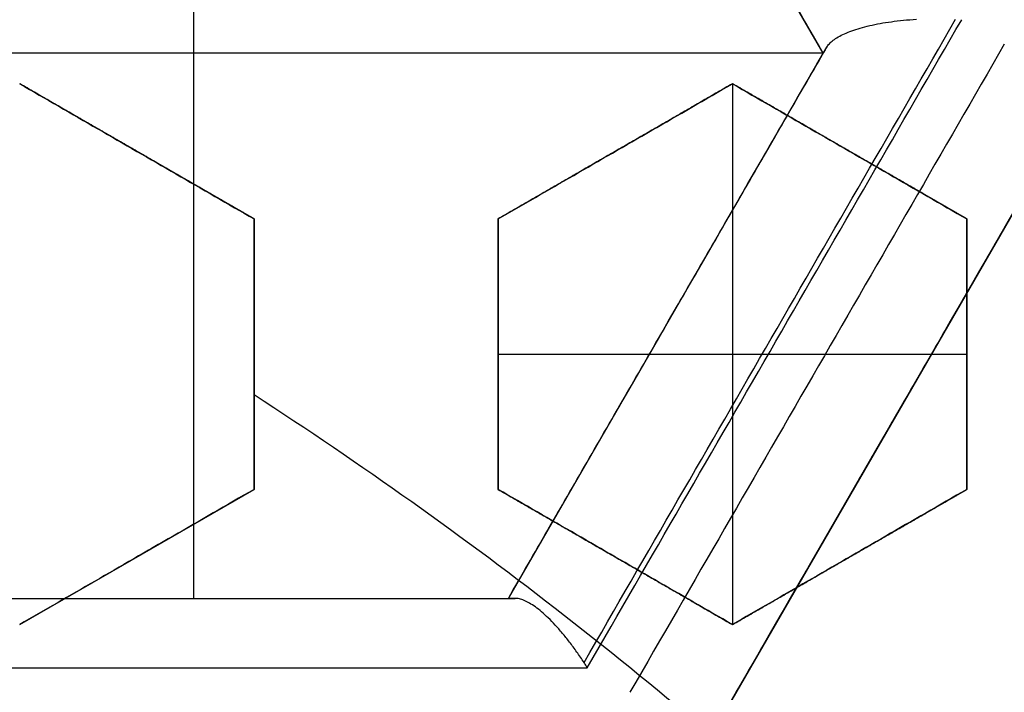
# Model space of a CAD drawing. Header units: centimetres. Extents: x -11.4 to 11.4, y -26.1 to 0.
# Tile 553 of 656: x -6.831 to -6.7302, y -23.4053 to -23.3364. Entities that reach past the tile are written whole.
import ezdxf

# ---------------------------------------------------------------- set-up
doc = ezdxf.new("R2010")
doc.units = ezdxf.units.CM
doc.layers.add('Default', color=7, linetype='Continuous', true_color=0x000000)

msp = doc.modelspace()

# ---------------------------------------------------------------- linework, layer by layer
at = {"layer": 'Default'}
for p, q in [((-6.813198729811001, -23.28398953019, -4.515), (-6.813198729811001, -23.39570680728, -4.515)), ((-6.748698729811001, -23.33984816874, -4.5906474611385), (-6.780948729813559, -23.28398953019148, -4.5906474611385)), ((-6.748698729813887, -23.339848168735, -4.515), (-6.877698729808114, -23.339848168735, -4.515)), ((-6.780948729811, -23.39570680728, -4.606581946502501), (-6.748698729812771, -23.33984816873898, -4.606581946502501)), ((-6.806999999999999, -23.35682446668, -3.2636294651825), (-6.830999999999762, -23.34296806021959, -3.2636294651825)), ((-6.758, -23.34296806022, -3.2661471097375), (-6.781999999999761, -23.35682446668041, -3.2661471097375)), ((-6.758, -23.34296806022, -3.2875), (-6.758, -23.39839368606, -3.2875)), ((-6.734000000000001, -23.35682446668, -3.270717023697), (-6.757999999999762, -23.34296806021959, -3.270717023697)), ((-6.818999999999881, -23.3498962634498, -3.287500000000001), (-6.818999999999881, -23.3498962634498, -3.239761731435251)), ((-6.769999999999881, -23.34989626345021, -3.2875), (-6.769999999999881, -23.34989626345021, -3.249351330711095)), ((-6.745999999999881, -23.3498962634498, -3.2875), (-6.745999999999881, -23.3498962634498, -3.254499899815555)), ((-6.727048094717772, -23.35234816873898, -4.6064270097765), (-6.759298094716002, -23.40820680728, -4.6064270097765)), ((-6.806999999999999, -23.3845372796, -3.2594226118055), (-6.806999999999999, -23.35682446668, -3.2594226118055)), ((-6.782, -23.35682446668, -3.2620287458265), (-6.782, -23.3845372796, -3.2620287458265)), ((-6.734000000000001, -23.3845372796, -3.26747704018), (-6.734000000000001, -23.35682446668, -3.26747704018)), ((-6.764642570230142, -23.36746371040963, -4.684550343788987), (-6.764642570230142, -23.36746371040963, -4.515000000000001)), ((-6.806999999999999, -23.37068087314, -3.287500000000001), (-6.806999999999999, -23.37068087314, -3.235568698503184)), ((-6.781999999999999, -23.37068087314, -3.2875), (-6.734000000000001, -23.37068087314, -3.2875)), ((-6.782, -23.37068087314, -3.2875), (-6.782, -23.37068087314, -3.240650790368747)), ((-6.734000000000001, -23.37068087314, -3.287500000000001), (-6.734000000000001, -23.37068087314, -3.251299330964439)), ((-6.742934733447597, -23.37986463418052, -4.68418680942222), (-6.742934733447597, -23.37986463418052, -4.515000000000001)), ((-6.831, -23.39839368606, -3.2534648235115), (-6.807000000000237, -23.38453727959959, -3.2534648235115)), ((-6.782, -23.3845372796, -3.2620287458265), (-6.758000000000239, -23.39839368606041, -3.2620287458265)), ((-6.757999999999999, -23.39839368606, -3.262729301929), (-6.734000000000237, -23.38453727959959, -3.262729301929)), ((-6.819000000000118, -23.3914654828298, -3.280052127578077), (-6.819000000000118, -23.3914654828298, -3.226843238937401)), ((-6.770000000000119, -23.39146548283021, -3.2875), (-6.770000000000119, -23.39146548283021, -3.23718273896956)), ((-6.746000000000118, -23.3914654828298, -3.2875), (-6.746000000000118, -23.3914654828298, -3.242697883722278)), ((-6.845448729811, -23.39570680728, -4.6152947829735), (-6.780948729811, -23.39570680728, -4.6152947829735)), ((-6.8128508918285, -23.39570680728, -4.709146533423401), (-6.8128508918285, -23.39570680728, -4.515))]:
    msp.add_line(p, q, dxfattribs=at)
at = {"layer": 'Default', "extrusion": (0, 0, -1)}
for centre, radius, start, end in [((7.050000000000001, -23.75, 3), 0.9, 90, 270), ((7.050000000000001, -23.75, 3.789997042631), 0.8999999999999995, 90, 270), ((7.050000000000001, -23.75, 4.600000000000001), 0.8550000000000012, 90, 270), ((7.050000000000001, -23.75, 4.27), 0.8250000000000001, 0, 180), ((7.050000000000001, -23.75, 4.48), 0.82, 0, 180), ((7.050000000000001, -23.75, 4.455), 0.7950000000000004, 0, 180), ((7.050000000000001, -23.75, 4.32), 0.7825000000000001, 0, 180), ((7.050000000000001, -23.75, 4.455), 0.7825000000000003, 0, 180), ((7.050000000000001, -23.75, 3.984878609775), 0.7584500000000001, 90, 180), ((7.050000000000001, -23.75, 4.345000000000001), 0.7575000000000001, 0, 180), ((7.050000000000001, -23.75, 3.2675), 0.6775000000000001, 0, 180), ((7.050000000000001, -23.75, 3.2775), 0.677500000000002, 0, 180), ((7.050000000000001, -23.75, 3.25), 0.6725, 0, 180), ((7.050000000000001, -23.75, 3.2875), 0.6725, 0, 180), ((7.050000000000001, -23.75, 3.25), 0.6367740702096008, 0, 180), ((7.050000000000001, -23.75, 3.269019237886), 0.6125, 0, 180), ((7.050000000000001, -23.75, 4.69), 0.6075000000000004, 0, 180), ((7.050000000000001, -23.75, 4.670980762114), 0.6075, 0, 180), ((7.050000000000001, -23.75, 3.255), 0.6075, 0, 180), ((7.050000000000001, -23.75, 3.2875), 0.6075, 0, 180), ((7.050000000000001, -23.75, 3.05), 0.5999999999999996, 90, 270), ((7.050000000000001, -23.75, 3.255), 0.55, 0, 180), ((7.050000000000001, -23.75, 3.263395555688), 0.5500000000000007, 0, 180)]:
    msp.add_arc(centre, radius, start, end, dxfattribs=at)
at = {"layer": 'Default'}
for centre, radius, start, end in [((-7.050000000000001, -23.75, -4.6), 0.8550000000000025, 270, 90), ((-7.050000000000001, -23.75, -4.27), 0.835, 270, 90), ((-7.050000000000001, -23.75, -4.58), 0.8349999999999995, 270, 90), ((-7.050000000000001, -23.75, -4.425000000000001), 0.8349999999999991, 270, 90), ((-7.050000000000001, -23.75, -4.295000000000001), 0.8250000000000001, 0, 180), ((-7.050000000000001, -23.75, -4.282500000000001), 0.8250000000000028, 0, 180), ((-7.050000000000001, -23.75, -4.32), 0.8, 0, 180), ((-7.050000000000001, -23.75, -3.1), 0.775, 270, 90), ((-7.050000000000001, -23.75, -3.5986250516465), 0.7749999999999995, 270, 90), ((-7.050000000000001, -23.75, -4.43), 0.7575000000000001, 0, 180), ((-7.050000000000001, -23.75, -4.3875), 0.7575000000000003, 0, 180), ((-7.050000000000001, -23.75, -3.2425), 0.75, 0, 180), ((-7.050000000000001, -23.75, -3.98), 0.75, 0, 180), ((-7.050000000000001, -23.75, -3.61125), 0.75, 0, 74.77009621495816), ((-7.050000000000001, -23.75, -3.2425), 0.7025000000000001, 0, 180), ((-7.050000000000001, -23.75, -3.2875), 0.6775000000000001, 0, 180), ((-7.050000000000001, -23.75, -3.26875), 0.6724999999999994, 0, 180), ((-7.050000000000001, -23.75, -4.66), 0.67, 0, 180), ((-7.050000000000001, -23.75, -4.69), 0.6400000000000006, 0, 180), ((-7.050000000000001, -23.75, -3.25), 0.636774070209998, 0, 180), ((-7.050000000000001, -23.75, -3.2875), 0.6231698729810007, 0, 180), ((-7.050000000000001, -23.75, -4.680490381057), 0.6075000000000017, 0, 180), ((-7.050000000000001, -23.75, -3.27125), 0.6075000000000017, 0, 180), ((-7.050000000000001, -23.75, -3), 0.6000000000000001, 270, 90), ((-7.050000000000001, -23.75, -3.1), 0.6000000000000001, 270, 90), ((-7.050000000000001, -23.75, -3.271791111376), 0.55, 0, 180), ((-7.05000000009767, -23.75000000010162, -3.2875), 0.4469695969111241, 47.05825656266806, 57.06678204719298)]:
    msp.add_arc(centre, radius, start, end, dxfattribs=at)
at = {"layer": 'Default', "extrusion": (0.8660254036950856, 0.5000000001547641, -1.008603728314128e-09)}
msp.add_arc((-17.04310333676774, -3.595000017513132, -17.51446862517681), 1.090648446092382, 280.8098476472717, 284.2816864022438, dxfattribs=at)
at = {"layer": 'Default', "extrusion": (0.8660254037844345, 0.5000000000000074, 0)}
msp.add_arc((-17.04310333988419, -3.595000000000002, -17.51446862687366), 1.090648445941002, 280.8098476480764, 282.1036258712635, dxfattribs=at)
at = {"layer": 'Default', "extrusion": (0.8660254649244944, -0.4999998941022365, -2.564731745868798e-07)}
msp.add_arc((-24.09310404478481, -3.594998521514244, 5.835377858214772), 1.198176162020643, 291.5202202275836, 295.4906773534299, dxfattribs=at)
at = {"layer": 'Default', "extrusion": (0.8660254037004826, -0.5000000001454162, 3.541250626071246e-10)}
msp.add_arc((-24.09310333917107, -3.595000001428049, 5.835932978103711), 1.198160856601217, 291.5057535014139, 295.5055036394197, dxfattribs=at)
at = {"layer": 'Default', "extrusion": (0.8660254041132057, -0.4999999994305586, -1.562932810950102e-09)}
msp.add_arc((-24.09310334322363, -3.59499999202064, 5.825379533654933), 1.188176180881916, 291.805303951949, 295.2360513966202, dxfattribs=at)
at = {"layer": 'Default', "extrusion": (0.8660254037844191, -0.5000000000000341, 0)}
msp.add_arc((-24.09310333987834, -3.595000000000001, 5.82537954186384), 1.188176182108, 291.8053039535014, 295.2360513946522, dxfattribs=at)
at = {"layer": 'Default', "extrusion": (-0.8660254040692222, 0.4999999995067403, 1.191224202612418e-09)}
msp.add_arc((24.09310334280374, -3.594999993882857, -5.840974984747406), 1.197870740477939, 244.4878757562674, 248.4887786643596, dxfattribs=at)
at = {"layer": 'Default', "extrusion": (-0.8660254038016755, 0.499999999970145, 5.977662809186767e-12)}
msp.add_arc((24.09310333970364, -3.595000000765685, -5.850379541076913), 1.187888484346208, 244.7452061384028, 248.1891442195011, dxfattribs=at)
at = {"layer": 'Default', "extrusion": (-0.8660254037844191, 0.5000000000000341, 0)}
msp.add_arc((24.0931033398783, -3.595000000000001, -5.850379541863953), 1.187888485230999, 244.7504610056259, 248.189144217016, dxfattribs=at)
at = {"layer": 'Default', "extrusion": (0, -1, 0)}
for centre, radius, start, end in [((-7.049999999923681, -3.595000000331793, 23.39570680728), 1.139105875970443, 280.3448182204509, 283.6980959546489), ((-7.050000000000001, -3.595000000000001, 23.39570680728), 1.139105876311, 280.3448182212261, 283.6980959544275), ((-7.050000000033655, -3.594999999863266, 23.40281358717), 1.148678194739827, 280.0497562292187, 283.9611304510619)]:
    msp.add_arc(centre, radius, start, end, dxfattribs=at)
at = {"layer": 'Default'}
for points, degree in [([(-7.050000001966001, -22.85000591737, -4.579994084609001), (-7.038829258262, -22.85000591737, -4.579994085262), (-7.016470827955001, -22.85041309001, -4.57996809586), (-6.982913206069, -22.85229470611, -4.579978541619), (-6.949430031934, -22.85542554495, -4.579975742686), (-6.916038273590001, -22.85981313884, -4.579976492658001), (-6.882816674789, -22.86545048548, -4.579976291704), (-6.849855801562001, -22.87232107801, -4.579976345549), (-6.817154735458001, -22.88042458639, -4.579976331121), (-6.784792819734, -22.88974261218, -4.579976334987), (-6.752822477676, -22.90025696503, -4.579976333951), (-6.721248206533, -22.91196643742, -4.579976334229), (-6.690138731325, -22.92484687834, -4.579976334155), (-6.659531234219, -22.93888214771, -4.579976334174), (-6.629466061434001, -22.95405467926, -4.579976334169), (-6.60000794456, -22.97033040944, -4.579976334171), (-6.571170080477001, -22.98770094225, -4.57997633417), (-6.542992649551, -23.00614419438, -4.57997633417), (-6.515530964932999, -23.02562391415, -4.57997633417), (-6.488811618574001, -23.04612101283, -4.57997633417), (-6.462881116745, -23.06760056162, -4.57997633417), (-6.437786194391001, -23.09002131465, -4.57997633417), (-6.413531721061, -23.11337910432, -4.57997633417), (-6.390166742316, -23.13762926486, -4.57997633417), (-6.367728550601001, -23.1627320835, -4.57997633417), (-6.346240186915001, -23.18866229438, -4.57997633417), (-6.325745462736, -23.21536660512, -4.57997633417), (-6.306266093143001, -23.24281397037, -4.57997633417), (-6.287815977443, -23.27098694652, -4.57997633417), (-6.270435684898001, -23.29982524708, -4.57997633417), (-6.254144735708, -23.32929531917, -4.57997633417), (-6.238966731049, -23.35935601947, -4.57997633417), (-6.22493234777, -23.3899431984, -4.57997633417), (-6.212045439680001, -23.4210469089, -4.57997633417), (-6.200328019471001, -23.4526190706, -4.57997633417), (-6.189801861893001, -23.48460021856, -4.57997633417), (-6.180477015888, -23.5169596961, -4.57997633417), (-6.172370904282, -23.54963853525, -4.57997633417), (-6.165495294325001, -23.58258113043, -4.57997633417), (-6.159852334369, -23.61577939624, -4.57997633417), (-6.155455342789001, -23.64916502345, -4.57997633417), (-6.152310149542, -23.68268801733, -4.57997633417), (-6.150420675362, -23.71631200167, -4.57997633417), (-6.149790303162, -23.74996560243, -4.57997633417), (-6.150418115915, -23.78361971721, -4.57997633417), (-6.152305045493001, -23.81724384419, -4.57997633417), (-6.155447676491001, -23.85076694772, -4.57997633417), (-6.159842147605, -23.884153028, -4.57997633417), (-6.165482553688, -23.91735152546, -4.57997633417), (-6.172355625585, -23.95029454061, -4.57997633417), (-6.180459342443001, -23.98297436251, -4.57997633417), (-6.189781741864, -24.01533455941, -4.57997633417), (-6.200305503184, -24.0473165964, -4.57997633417), (-6.212020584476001, -24.07888976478, -4.57997633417), (-6.224905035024, -24.10999420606, -4.57997633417), (-6.238937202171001, -24.14058267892, -4.57997633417), (-6.254113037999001, -24.170644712, -4.57997633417), (-6.270401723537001, -24.20011593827, -4.57997633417), (-6.287779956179, -24.2289557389, -4.57997633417), (-6.306227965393, -24.25713010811, -4.57997633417), (-6.325705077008, -24.28457868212, -4.57997633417), (-6.346198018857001, -24.3112848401, -4.57997633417), (-6.367684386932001, -24.33721659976, -4.57997633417), (-6.390120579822, -24.3623209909, -4.57997633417), (-6.413483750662, -24.38657293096, -4.57997633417), (-6.437736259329, -24.40993235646, -4.57997633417), (-6.462829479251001, -24.4323550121, -4.57997633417), (-6.488758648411, -24.45383675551, -4.57997633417), (-6.515476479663, -24.47433588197, -4.57997633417), (-6.542936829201, -24.49381775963, -4.57997633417), (-6.571112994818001, -24.51226319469, -4.57997633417), (-6.599949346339, -24.52963576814, -4.579976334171), (-6.629406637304, -24.54591392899, -4.579976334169), (-6.659470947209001, -24.56108882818, -4.579976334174), (-6.690077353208, -24.57512635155, -4.579976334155), (-6.721186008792, -24.58800916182, -4.579976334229), (-6.752759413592, -24.59972097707, -4.579976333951), (-6.784729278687, -24.61023780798, -4.579976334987), (-6.817091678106, -24.61955853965, -4.579976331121), (-6.849792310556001, -24.62766442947, -4.579976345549), (-6.88275073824, -24.63453701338, -4.579976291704), (-6.915969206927, -24.64017644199, -4.579976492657), (-6.949361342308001, -24.64456678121, -4.579975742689), (-6.982852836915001, -24.64770094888, -4.579978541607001), (-7.016430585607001, -24.64958576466, -4.579968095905), (-7.038814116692, -24.64999408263, -4.579994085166), (-7.049999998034, -24.64999408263, -4.579994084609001)], 3), ([(-7.050000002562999, -22.87000771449, -4.599992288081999), (-7.038929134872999, -22.87000771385, -4.599992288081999), (-7.016824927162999, -22.87044777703, -4.600003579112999), (-6.983759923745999, -22.87231003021, -4.599999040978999), (-6.950849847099, -22.8754191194, -4.600000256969), (-6.918072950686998, -22.87975909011, -4.599999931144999), (-6.885477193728, -22.88532902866, -4.600000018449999), (-6.853104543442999, -22.89212084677, -4.599999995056), (-6.820976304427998, -22.90013377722, -4.600000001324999), (-6.789232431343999, -22.90933233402, -4.599999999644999), (-6.757976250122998, -22.91967364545, -4.600000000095), (-6.727177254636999, -22.93115663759, -4.599999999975), (-6.696849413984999, -22.94377187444, -4.600000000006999), (-6.666982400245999, -22.95752443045, -4.599999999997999), (-6.637633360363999, -22.97239239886, -4.6), (-6.608880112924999, -22.98833558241, -4.6), (-6.580743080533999, -23.00534064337, -4.6), (-6.553257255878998, -23.02338719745, -4.6), (-6.526470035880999, -23.04244368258, -4.6), (-6.500404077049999, -23.06249428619, -4.6), (-6.475109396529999, -23.08350162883, -4.6), (-6.450633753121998, -23.10542314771, -4.6), (-6.426981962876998, -23.12825403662, -4.6), (-6.404200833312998, -23.15195089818, -4.6), (-6.382323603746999, -23.17647785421, -4.6), (-6.361371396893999, -23.20181201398, -4.6), (-6.341387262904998, -23.22790124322, -4.6), (-6.322391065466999, -23.25471754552, -4.6), (-6.304398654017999, -23.28224122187, -4.6), (-6.287450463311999, -23.31041192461, -4.6), (-6.271564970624, -23.33919764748, -4.6), (-6.256764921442, -23.36855872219, -4.6), (-6.243080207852, -23.39843256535, -4.6), (-6.2305142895, -23.42881031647, -4.6), (-6.219089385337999, -23.45964319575, -4.6), (-6.208826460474, -23.4908734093, -4.6), (-6.199734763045, -23.52247268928, -4.6), (-6.191831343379, -23.55438357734, -4.6), (-6.185127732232, -23.58655183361, -4.6), (-6.179626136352, -23.61896932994, -4.6), (-6.175339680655, -23.65156823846, -4.6), (-6.172273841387, -23.68430056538, -4.6), (-6.170432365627, -23.71713212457, -4.6), (-6.169818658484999, -23.74999277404, -4.6), (-6.170431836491, -23.78285372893, -4.6), (-6.172272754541, -23.81568473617, -4.6), (-6.17533790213, -23.84841578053, -4.6), (-6.179623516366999, -23.88101313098, -4.6), (-6.185124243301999, -23.91342969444, -4.6), (-6.191827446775, -23.94559951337, -4.6), (-6.199731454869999, -23.97751522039, -4.6), (-6.208824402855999, -24.00912015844, -4.6), (-6.219088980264, -24.04035585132, -4.6), (-6.230515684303, -24.07119339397, -4.6), (-6.243083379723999, -24.10157483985, -4.6), (-6.256770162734, -24.13145229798, -4.6), (-6.271572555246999, -24.16081683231, -4.6), (-6.287460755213, -24.18960605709, -4.6), (-6.304412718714, -24.21778133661, -4.6), (-6.322408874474, -24.24530870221, -4.6), (-6.341407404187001, -24.27212610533, -4.6), (-6.361391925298, -24.29821371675, -4.6), (-6.382342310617, -24.32354381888, -4.6), (-6.404216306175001, -24.34806569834, -4.6), (-6.426994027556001, -24.37175796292, -4.6), (-6.450643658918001, -24.39458604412, -4.6), (-6.475121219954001, -24.41650866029, -4.6), (-6.500422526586, -24.43752061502, -4.6), (-6.526496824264, -24.45757628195, -4.6), (-6.553291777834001, -24.47663651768, -4.6), (-6.580784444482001, -24.49468551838, -4.6), (-6.608928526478, -24.51169257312, -4.6), (-6.637691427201, -24.52763854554, -4.6), (-6.667051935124, -24.54250933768, -4.599999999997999), (-6.696931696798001, -24.55626435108, -4.600000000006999), (-6.727274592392, -24.56888192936, -4.599999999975), (-6.758087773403, -24.58036572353, -4.600000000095), (-6.789353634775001, -24.59070531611, -4.599999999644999), (-6.821099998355, -24.59989952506, -4.600000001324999), (-6.853227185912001, -24.60790727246, -4.599999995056), (-6.885602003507, -24.61469476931, -4.600000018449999), (-6.918204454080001, -24.62026089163, -4.599999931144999), (-6.950981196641, -24.6245956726, -4.600000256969), (-6.983876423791, -24.62769844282, -4.599999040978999), (-7.01690332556, -24.62955448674, -4.600003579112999), (-7.038958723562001, -24.62999228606, -4.599992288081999), (-7.049999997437, -24.62999228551, -4.599992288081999)], 3), ([(-7.050000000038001, -22.97338343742, -4.211616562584), (-7.040034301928, -22.97326068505, -4.211739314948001), (-7.0200716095, -22.97339655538, -4.211987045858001), (-6.990068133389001, -22.97475443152, -4.212364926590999), (-6.960077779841, -22.97727194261, -4.212748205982), (-6.930172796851, -22.98094910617, -4.213135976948), (-6.900463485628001, -22.98577184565, -4.213526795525), (-6.870960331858, -22.99173644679, -4.213920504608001), (-6.841728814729, -22.9988285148, -4.21431621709), (-6.812767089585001, -23.00704882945, -4.214713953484), (-6.784149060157, -23.01637813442, -4.215112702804), (-6.755903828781, -23.0268065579, -4.215512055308), (-6.728083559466, -23.03831624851, -4.215911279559), (-6.700785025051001, -23.0508628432, -4.216308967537), (-6.673979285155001, -23.06445271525, -4.216705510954), (-6.647535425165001, -23.07916987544, -4.21710293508), (-6.621903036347, -23.09477466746, -4.217494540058), (-6.598251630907, -23.11044028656, -4.217861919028), (-6.577686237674, -23.12510785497, -4.218186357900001), (-6.559354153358, -23.13903749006, -4.21847964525), (-6.54189295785, -23.15310658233, -4.218762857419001), (-6.524518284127, -23.16795465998, -4.219048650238), (-6.507527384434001, -23.18336335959, -4.2193327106), (-6.491033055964, -23.19923462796, -4.219611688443), (-6.475328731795, -23.21524076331, -4.219887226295), (-6.459818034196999, -23.23196178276, -4.220170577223), (-6.443392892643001, -23.25075472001, -4.220483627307), (-6.425759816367, -23.27235681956, -4.220836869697), (-6.407902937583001, -23.29596432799, -4.221215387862), (-6.390537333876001, -23.320853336, -4.221606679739), (-6.374163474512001, -23.34636627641, -4.22200017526), (-6.358774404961, -23.37250001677, -4.222395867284), (-6.344394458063, -23.39922104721, -4.222793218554), (-6.331054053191, -23.42647417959, -4.223191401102), (-6.318782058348, -23.45419617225, -4.223589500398), (-6.307584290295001, -23.4823692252, -4.223987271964), (-6.297472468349, -23.51096694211, -4.224384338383), (-6.288462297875, -23.53995216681, -4.224780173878), (-6.280576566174, -23.56925476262, -4.22517382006), (-6.273829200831, -23.59881391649, -4.225564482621), (-6.268224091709, -23.62860184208, -4.225951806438), (-6.263764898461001, -23.65860388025, -4.226335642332), (-6.260461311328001, -23.68877269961, -4.226715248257), (-6.258320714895, -23.71905055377, -4.227090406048), (-6.257345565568, -23.74942073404, -4.227459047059), (-6.257541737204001, -23.78002186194, -4.227829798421), (-6.258911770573, -23.81056761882, -4.228207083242), (-6.261454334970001, -23.84105143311, -4.228588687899), (-6.265161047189, -23.87138087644, -4.228974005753), (-6.270024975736, -23.90153190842, -4.229362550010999), (-6.276045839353, -23.9314946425, -4.229754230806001), (-6.283206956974, -23.96118644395, -4.230147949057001), (-6.291506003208, -23.99059835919, -4.230543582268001), (-6.300922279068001, -24.01965553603, -4.230940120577), (-6.311447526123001, -24.04833621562, -4.23133725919), (-6.323068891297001, -24.07660058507, -4.231734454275), (-6.335758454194, -24.10438344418, -4.232130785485), (-6.349513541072, -24.13167755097, -4.232526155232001), (-6.364293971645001, -24.15840378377, -4.232919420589), (-6.380099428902, -24.18456209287, -4.233310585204), (-6.396889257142, -24.21008352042, -4.23369863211), (-6.414649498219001, -24.23494853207, -4.2340832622), (-6.433349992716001, -24.25911283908, -4.234463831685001), (-6.452961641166, -24.28254236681, -4.234839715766), (-6.473558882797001, -24.30531097, -4.235212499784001), (-6.49503825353, -24.32728630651, -4.23557888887), (-6.517395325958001, -24.34847618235, -4.235952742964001), (-6.540529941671, -24.36877856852, -4.236330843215), (-6.564422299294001, -24.3881804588, -4.236713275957), (-6.589045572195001, -24.40665840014, -4.237099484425), (-6.614348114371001, -24.42417454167, -4.237488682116), (-6.640315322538, -24.44071804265, -4.237880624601), (-6.666876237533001, -24.45624449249, -4.238274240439), (-6.694029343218, -24.47075331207, -4.238669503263), (-6.721707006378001, -24.48420741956, -4.239065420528), (-6.749886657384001, -24.49659654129, -4.239461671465), (-6.778516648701, -24.50789701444, -4.239857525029), (-6.807545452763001, -24.51809033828, -4.240252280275), (-6.836977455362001, -24.52717647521, -4.240645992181), (-6.866748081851, -24.53513189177, -4.241037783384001), (-6.896791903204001, -24.54193893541, -4.241426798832), (-6.927035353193, -24.54758431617, -4.241812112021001), (-6.957482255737, -24.55207143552, -4.242193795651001), (-6.988153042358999, -24.55539777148, -4.242572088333), (-7.019001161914, -24.55754929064, -4.242946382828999), (-7.039657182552, -24.55819289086, -4.243192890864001), (-7.050000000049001, -24.5583152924, -4.243315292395)], 3), ([(-7.050000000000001, -24.525, -4.097250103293), (-7.040059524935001, -24.525, -4.097056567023), (-7.020176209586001, -24.52461734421, -4.096666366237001), (-6.990398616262, -24.52289677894, -4.096072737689), (-6.960681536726, -24.52002887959, -4.095471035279), (-6.93109326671, -24.51601765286, -4.094862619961), (-6.901708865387, -24.51087533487, -4.094249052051), (-6.872544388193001, -24.5046065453, -4.09363068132), (-6.843642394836, -24.49722044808, -4.093008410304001), (-6.815018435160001, -24.48871913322, -4.0923825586), (-6.786746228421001, -24.47912222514, -4.091754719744), (-6.758891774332, -24.4684549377, -4.091126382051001), (-6.731464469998, -24.45672251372, -4.090497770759), (-6.704505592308, -24.44394203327, -4.089869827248), (-6.67803608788, -24.43012136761, -4.089243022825), (-6.652126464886, -24.41529568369, -4.088619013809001), (-6.626828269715, -24.3994976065, -4.087999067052), (-6.602153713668, -24.38273637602, -4.0873834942), (-6.578133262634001, -24.3650315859, -4.086773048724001), (-6.554796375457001, -24.34640201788, -4.086168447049), (-6.532209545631, -24.32690110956, -4.085571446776), (-6.510389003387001, -24.3065441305, -4.084982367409), (-6.489390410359, -24.28538619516, -4.084403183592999), (-6.469190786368, -24.26340330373, -4.083811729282), (-6.449850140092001, -24.24065475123, -4.083213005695), (-6.431412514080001, -24.21719494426, -4.082607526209), (-6.413897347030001, -24.19305176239, -4.081996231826), (-6.397322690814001, -24.16825132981, -4.081379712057), (-6.381698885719, -24.14280524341, -4.08075829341), (-6.367066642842, -24.11677498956, -4.08013349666), (-6.353463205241, -24.0902319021, -4.079507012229), (-6.340892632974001, -24.06319079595, -4.078879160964), (-6.329354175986, -24.03564384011, -4.078249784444), (-6.318873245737, -24.00763676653, -4.077619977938), (-6.309493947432, -23.97928509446, -4.076992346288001), (-6.30125860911, -23.95075631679, -4.07637049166), (-6.294105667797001, -23.92190387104, -4.075751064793), (-6.287919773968, -23.89202918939, -4.075119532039), (-6.282925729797, -23.8619255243, -4.074493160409), (-6.27922777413, -23.83252088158, -4.073890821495), (-6.276803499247, -23.80502748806, -4.073336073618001), (-6.275387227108, -23.77883524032, -4.072814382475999), (-6.274846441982, -23.7520817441, -4.072290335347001), (-6.27524316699, -23.72509774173, -4.071763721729), (-6.276580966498, -23.69814539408, -4.071227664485), (-6.278824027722, -23.67162969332, -4.070693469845), (-6.281923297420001, -23.64546667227, -4.070159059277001), (-6.286213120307, -23.61756303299, -4.069581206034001), (-6.291882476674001, -23.58816071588, -4.068963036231), (-6.298864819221, -23.55833921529, -4.068326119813), (-6.306953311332, -23.52908125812, -4.067691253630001), (-6.315942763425, -23.50084682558, -4.067069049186), (-6.32605741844, -23.47281764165, -4.066441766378), (-6.33729162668, -23.44508928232, -4.065811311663), (-6.349584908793, -23.41782536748, -4.065181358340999), (-6.362822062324, -23.39124745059, -4.064557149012), (-6.37709700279, -23.36512302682, -4.063933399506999), (-6.392790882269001, -23.33888569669, -4.063296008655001), (-6.409455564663, -23.31338657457, -4.062665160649), (-6.426553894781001, -23.2893367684, -4.062059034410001), (-6.443232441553, -23.26761872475, -4.061501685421), (-6.459897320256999, -23.24737082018, -4.060973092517), (-6.477614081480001, -23.22727445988, -4.060438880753), (-6.496156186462, -23.20766698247, -4.059907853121), (-6.51534924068, -23.18873946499, -4.059383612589), (-6.534885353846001, -23.17076718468, -4.058857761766), (-6.55491030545, -23.15354506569, -4.058329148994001), (-6.577115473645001, -23.13575777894, -4.057753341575), (-6.601253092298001, -23.11789125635, -4.057139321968), (-6.626598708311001, -23.10063985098, -4.056506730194), (-6.652285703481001, -23.08460866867, -4.055877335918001), (-6.677996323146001, -23.06990393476, -4.055258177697), (-6.704396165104, -23.05611215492, -4.054632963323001), (-6.731394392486, -23.04330809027, -4.054004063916), (-6.758888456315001, -23.03154563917, -4.053373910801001), (-6.786758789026, -23.02087354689, -4.052745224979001), (-6.814990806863, -23.01129023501, -4.052118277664), (-6.843596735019, -23.00279199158, -4.051492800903), (-6.872529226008, -22.99539659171, -4.050869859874), (-6.901712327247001, -22.98912386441, -4.050251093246), (-6.931093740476, -22.98398257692, -4.049637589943), (-6.96064747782, -22.97997545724, -4.049029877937), (-6.990359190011, -22.97710596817, -4.048428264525), (-7.020171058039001, -22.97538252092, -4.047833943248), (-7.040058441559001, -22.975, -4.047443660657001), (-7.050000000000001, -22.975, -4.047250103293)], 3), ([(-6.748698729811, -23.33984816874, -4.515), (-6.764823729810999, -23.311918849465, -4.515), (-6.780948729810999, -23.28398953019, -4.515)], 2), ([(-6.748336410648, -23.33922061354, -4.669775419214), (-6.748267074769, -23.33910052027, -4.670090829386), (-6.748087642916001, -23.33886087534, -4.670717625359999), (-6.747692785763, -23.33850641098, -4.671636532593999), (-6.747174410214, -23.33816408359, -4.672515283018), (-6.746544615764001, -23.33784191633, -4.673333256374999), (-6.74579509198, -23.33753715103, -4.674097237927), (-6.744929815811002, -23.33725528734, -4.674792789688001), (-6.743960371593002, -23.33700253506, -4.675404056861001), (-6.742902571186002, -23.33678378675, -4.675918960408), (-6.741741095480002, -23.33659844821, -4.676338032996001), (-6.740492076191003, -23.33645328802, -4.676644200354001), (-6.739613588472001, -23.3363866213, -4.676764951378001), (-6.739164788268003, -23.33636143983, -4.676802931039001)], 3), ([(-6.748336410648, -23.33922061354, -4.669775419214), (-6.748395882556, -23.3393236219, -4.669504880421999), (-6.748500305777, -23.33950448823, -4.66895364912), (-6.748613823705, -23.33970110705, -4.668094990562), (-6.748682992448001, -23.33982091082, -4.667208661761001), (-6.748698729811, -23.33984816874, -4.666602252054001), (-6.748698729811, -23.33984816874, -4.666294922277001)], 3), ([(-6.780948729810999, -23.39570680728, -4.515), (-6.764823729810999, -23.36777748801, -4.515), (-6.748698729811, -23.33984816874, -4.515)], 2), ([(-6.748698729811, -23.33984816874, -4.515), (-6.748698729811, -23.33984816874, -4.5906474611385), (-6.748698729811, -23.33984816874, -4.666294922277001)], 2), ([(-6.806999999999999, -23.35682446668, -3.2875), (-6.819, -23.34989626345, -3.2875), (-6.831, -23.34296806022, -3.2875)], 2), ([(-6.831, -23.34296806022, -3.239837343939), (-6.828333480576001, -23.34450757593, -3.239803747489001), (-6.823000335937, -23.34758666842, -3.239758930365), (-6.814999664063, -23.35220585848, -3.239758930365), (-6.809666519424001, -23.35528495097, -3.239803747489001), (-6.806999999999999, -23.35682446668, -3.239837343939)], 3), ([(-6.758, -23.34296806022, -3.2875), (-6.77, -23.34989626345, -3.2875), (-6.782, -23.35682446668, -3.2875)], 2), ([(-6.782, -23.35682446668, -3.244794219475), (-6.779462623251, -23.35535951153, -3.245754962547), (-6.774301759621, -23.35237988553, -3.247712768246), (-6.766312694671, -23.34776739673, -3.250754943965), (-6.760800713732, -23.34458505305, -3.252861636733), (-6.758, -23.34296806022, -3.253934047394)], 3), ([(-6.758, -23.34296806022, -3.253934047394), (-6.758, -23.34296806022, -3.270717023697), (-6.758, -23.34296806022, -3.2875)], 2), ([(-6.734000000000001, -23.35682446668, -3.2875), (-6.746, -23.34989626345, -3.2875), (-6.758, -23.34296806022, -3.2875)], 2), ([(-6.758, -23.34296806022, -3.253934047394), (-6.755330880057, -23.34450907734, -3.254044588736), (-6.749994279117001, -23.34759016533, -3.254286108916), (-6.741994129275, -23.35220905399, -3.254709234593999), (-6.736664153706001, -23.35528631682, -3.255031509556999), (-6.734000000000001, -23.35682446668, -3.255202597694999)], 3), ([(-6.727048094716, -23.35234816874, -4.515), (-6.743173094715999, -23.38027748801, -4.515), (-6.759298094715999, -23.40820680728, -4.515)], 2), ([(-6.806999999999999, -23.37485626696, -3.2875), (-6.806999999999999, -23.36584036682, -3.2875), (-6.806999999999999, -23.35682446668, -3.2875)], 2), ([(-6.806999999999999, -23.35682446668, -3.2875), (-6.806999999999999, -23.35682446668, -3.2636686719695), (-6.806999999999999, -23.35682446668, -3.239837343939)], 2), ([(-6.806999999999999, -23.35682446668, -3.239837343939), (-6.806999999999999, -23.36004314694, -3.238840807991), (-6.806999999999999, -23.3663874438, -3.236883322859), (-6.806999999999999, -23.37561242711, -3.234056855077), (-6.806999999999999, -23.38159207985, -3.232237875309), (-6.806999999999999, -23.3845372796, -3.231345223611)], 3), ([(-6.782, -23.35682446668, -3.2875), (-6.782, -23.37068087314, -3.2875), (-6.782, -23.3845372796, -3.2875)], 2), ([(-6.782, -23.3845372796, -3.236557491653), (-6.782, -23.38157619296, -3.237426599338), (-6.782, -23.3755753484, -3.239195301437), (-6.782, -23.36634876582, -3.241937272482), (-6.782, -23.36002656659, -3.243831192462), (-6.782, -23.35682446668, -3.244794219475)], 3), ([(-6.782, -23.35682446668, -3.244794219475), (-6.782, -23.35682446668, -3.2661471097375), (-6.782, -23.35682446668, -3.2875)], 2), ([(-6.734000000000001, -23.3845372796, -3.2875), (-6.734000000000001, -23.37068087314, -3.2875), (-6.734000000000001, -23.35682446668, -3.2875)], 2), ([(-6.734000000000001, -23.35682446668, -3.2875), (-6.734000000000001, -23.35682446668, -3.2713512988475), (-6.734000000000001, -23.35682446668, -3.255202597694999)], 2), ([(-6.734000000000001, -23.35682446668, -3.255202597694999), (-6.734000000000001, -23.36000260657, -3.254300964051), (-6.734000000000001, -23.36629287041, -3.252525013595), (-6.734000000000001, -23.37552171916, -3.249944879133), (-6.734000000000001, -23.3815532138, -3.248275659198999), (-6.734000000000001, -23.3845372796, -3.247454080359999)], 3), ([(-6.806999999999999, -23.37485626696, -3.2875), (-6.806999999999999, -23.37594858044, -3.287166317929), (-6.806999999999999, -23.37812210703, -3.286503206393), (-6.806999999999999, -23.38134856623, -3.285521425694), (-6.806999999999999, -23.3834780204, -3.284875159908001), (-6.806999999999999, -23.3845372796, -3.284554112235)], 3), ([(-6.806999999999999, -23.3845372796, -3.284554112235), (-6.809812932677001, -23.38616132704, -3.283495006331), (-6.815341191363, -23.38935306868, -3.28141873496), (-6.823327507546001, -23.39396397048, -3.278434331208), (-6.828473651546, -23.3969350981, -3.276521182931), (-6.831, -23.39839368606, -3.275584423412)], 3), ([(-6.806999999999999, -23.3845372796, -3.231345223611), (-6.809814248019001, -23.38616208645, -3.230285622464), (-6.815344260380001, -23.38935484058, -3.228208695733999), (-6.823330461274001, -23.39396567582, -3.225224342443), (-6.828474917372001, -23.39693582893, -3.223311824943), (-6.831, -23.39839368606, -3.222375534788)], 3), ([(-6.806999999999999, -23.3845372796, -3.284554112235), (-6.806999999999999, -23.3845372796, -3.257949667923), (-6.806999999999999, -23.3845372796, -3.231345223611)], 2), ([(-6.782, -23.3845372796, -3.2875), (-6.77, -23.39146548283, -3.2875), (-6.758, -23.39839368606, -3.2875)], 2), ([(-6.758, -23.39839368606, -3.237958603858), (-6.760663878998, -23.39685569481, -3.237769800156), (-6.765993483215, -23.39377864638, -3.237414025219), (-6.773993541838, -23.38915981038, -3.236946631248), (-6.779330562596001, -23.38607848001, -3.236679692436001), (-6.782, -23.3845372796, -3.236557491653)], 3), ([(-6.782, -23.3845372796, -3.236557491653), (-6.782, -23.3845372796, -3.2620287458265), (-6.782, -23.3845372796, -3.2875)], 2), ([(-6.758, -23.39839368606, -3.2875), (-6.746, -23.39146548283, -3.2875), (-6.734000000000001, -23.3845372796, -3.2875)], 2), ([(-6.734000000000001, -23.3845372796, -3.247454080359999), (-6.736821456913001, -23.38616624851, -3.246333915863), (-6.742361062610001, -23.38936454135, -3.244137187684), (-6.750347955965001, -23.39397577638, -3.240977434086), (-6.755482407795, -23.39694015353, -3.238951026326), (-6.758, -23.39839368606, -3.237958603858)], 3), ([(-6.734000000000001, -23.3845372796, -3.247454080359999), (-6.734000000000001, -23.3845372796, -3.26747704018), (-6.734000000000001, -23.3845372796, -3.2875)], 2), ([(-6.845448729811, -23.39570680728, -4.515), (-6.813198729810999, -23.39570680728, -4.515), (-6.780948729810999, -23.39570680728, -4.515)], 2), ([(-6.780948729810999, -23.39570680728, -4.515), (-6.780948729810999, -23.39570680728, -4.6065819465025), (-6.780948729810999, -23.39570680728, -4.698163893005)], 2), ([(-6.780253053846, -23.39570680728, -4.701706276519), (-6.780364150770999, -23.39570680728, -4.701443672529), (-6.780561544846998, -23.39570680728, -4.700902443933), (-6.780780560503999, -23.39570680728, -4.700039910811), (-6.780916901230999, -23.39570680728, -4.699128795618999), (-6.780948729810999, -23.39570680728, -4.698490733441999), (-6.780948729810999, -23.39570680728, -4.698163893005)], 3), ([(-6.773201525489, -23.40228825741, -4.709649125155), (-6.773444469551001, -23.40191528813, -4.709569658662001), (-6.77393620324, -23.4011907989, -4.709368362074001), (-6.77468457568, -23.4001755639, -4.708945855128), (-6.775428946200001, -23.39924933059, -4.708414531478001), (-6.776154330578, -23.39842583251, -4.707791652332), (-6.776865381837, -23.39769691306, -4.707077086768), (-6.777548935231, -23.39707525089, -4.70628520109), (-6.778192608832, -23.39656904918, -4.705434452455), (-6.778788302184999, -23.39617982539, -4.704542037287), (-6.779339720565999, -23.39590231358, -4.703606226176), (-6.779833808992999, -23.39574069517, -4.70265238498), (-6.780120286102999, -23.39570680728, -4.702020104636), (-6.780253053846, -23.39570680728, -4.701706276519)], 3), ([(-6.758, -23.39839368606, -3.237958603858), (-6.758, -23.39839368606, -3.262729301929), (-6.758, -23.39839368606, -3.2875)], 2), ([(-6.772865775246, -23.40281358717, -4.709745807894), (-6.772902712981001, -23.40275468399, -4.70973664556), (-6.772976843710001, -23.40263721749, -4.709717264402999), (-6.773088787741, -23.4024620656, -4.709685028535), (-6.773163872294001, -23.40234606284, -4.709661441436), (-6.773201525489, -23.40228825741, -4.709649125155)], 3)]:
    msp.add_open_spline(points, degree=degree, dxfattribs=at)
for points, knots in [([(-6.478173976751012, -23.20173285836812, -4.270000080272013), (-6.482021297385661, -23.19772033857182, -4.269893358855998), (-6.494769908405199, -23.18470228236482, -4.269544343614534), (-6.517131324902, -23.163383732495, -4.268952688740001), (-6.555874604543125, -23.12985687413, -4.267949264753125), (-6.607799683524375, -23.091156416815, -4.2666554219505), (-6.675054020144, -23.05066959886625, -4.265054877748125), (-6.7463420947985, -23.016890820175, -4.263430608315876), (-6.820635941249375, -22.99036875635, -4.261806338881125), (-6.896820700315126, -22.971442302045, -4.260205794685), (-6.960902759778, -22.962091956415, -4.258911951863), (-7.012005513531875, -22.95840408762, -4.257908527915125), (-7.0500054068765, -22.95749735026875, -4.257180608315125), (-7.088005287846, -22.95840460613, -4.2564526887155), (-7.139107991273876, -22.96209317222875, -4.255449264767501), (-7.203189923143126, -22.97144439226, -4.254155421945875), (-7.279374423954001, -22.99037188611, -4.2525548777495), (-7.353667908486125, -23.01689496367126, -4.250930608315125), (-7.424955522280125, -23.05067471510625, -4.249306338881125), (-7.492209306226, -23.09116245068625, -4.247705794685), (-7.5441338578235, -23.129863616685, -4.246411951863), (-7.582876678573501, -23.16339100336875, -4.245408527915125), (-7.610387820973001, -23.189619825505, -4.244680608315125), (-7.6366162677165, -23.2171313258, -4.243952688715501), (-7.670143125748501, -23.25587460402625, -4.2429492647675), (-7.708843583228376, -23.3077996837, -4.241655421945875), (-7.74933040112, -23.375054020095, -4.2400548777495), (-7.783109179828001, -23.44634209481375, -4.238430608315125), (-7.8096312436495, -23.520635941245, -4.236806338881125), (-7.8285576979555, -23.596820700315, -4.235205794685), (-7.837908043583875, -23.66090275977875, -4.233911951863), (-7.8415959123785, -23.71200551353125, -4.232908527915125), (-7.842502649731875, -23.750005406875, -4.232180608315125), (-7.8415953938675, -23.78800528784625, -4.2314526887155), (-7.837906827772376, -23.839107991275, -4.2304492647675), (-7.828555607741, -23.90318992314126, -4.229155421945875), (-7.814564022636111, -23.95950704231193, -4.227972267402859), (-7.80500461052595, -23.98996202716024, -4.227316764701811), (-7.803236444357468, -23.99538910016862, -4.227199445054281)], [9.27219242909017, 9.27219242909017, 9.27219242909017, 9.27219242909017, 9.448947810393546, 9.852123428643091, 10.25529904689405, 11.06165028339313, 11.86800151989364, 12.67435275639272, 13.48070399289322, 14.28705522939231, 15.09340646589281, 15.49658208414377, 15.89975770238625, 16.30293332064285, 16.70610893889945, 17.51246017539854, 18.31881141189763, 19.12516264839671, 19.9315138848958, 20.73786512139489, 21.54421635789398, 21.94739197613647, 22.35056759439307, 22.75374321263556, 23.15691883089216, 23.96327006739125, 24.76962130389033, 25.57597254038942, 26.38232377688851, 27.18867501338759, 27.99502624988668, 28.39820186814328, 28.80137748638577, 29.20455310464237, 29.60772872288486, 30.41407995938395, 31.22043119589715, 31.39594200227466, 31.39594200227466, 31.39594200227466, 31.39594200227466]), ([(-7.050000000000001, -22.975, -4.112549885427), (-7.039995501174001, -22.975, -4.112744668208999), (-7.019986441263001, -22.97538749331, -4.113137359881), (-6.990017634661, -22.97713036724, -4.113734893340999), (-6.960138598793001, -22.98003228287, -4.114340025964), (-6.930394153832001, -22.98408890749, -4.114951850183), (-6.900828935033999, -22.98929417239, -4.11556944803), (-6.871487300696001, -22.99564028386, -4.11619189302), (-6.842413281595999, -23.0031177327, -4.116818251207), (-6.813650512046, -23.01171530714, -4.117447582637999), (-6.785242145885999, -23.02142011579, -4.118078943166), (-6.757230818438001, -23.03221759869, -4.118711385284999), (-6.729658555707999, -23.04409155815, -4.119343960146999), (-6.702566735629, -23.05702417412, -4.119975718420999), (-6.675996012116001, -23.07099603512, -4.120605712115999), (-6.649986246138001, -23.08598617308, -4.121232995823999), (-6.624576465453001, -23.10197208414, -4.121856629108), (-6.599804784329, -23.11892977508, -4.122475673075), (-6.575708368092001, -23.13683378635, -4.123089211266), (-6.552323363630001, -23.15565723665, -4.123696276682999), (-6.529684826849, -23.1753718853, -4.124296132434), (-6.507826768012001, -23.19594807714, -4.124887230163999), (-6.486781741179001, -23.21735514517, -4.125471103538), (-6.466581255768, -23.23956105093, -4.126067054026), (-6.447255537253, -23.26253259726, -4.126669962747), (-6.428833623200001, -23.28623530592, -4.127280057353), (-6.411343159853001, -23.310633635, -4.127896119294), (-6.394810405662, -23.33569098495, -4.128517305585), (-6.379260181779, -23.36136976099, -4.129142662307), (-6.364715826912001, -23.38763144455, -4.129771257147), (-6.351199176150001, -23.41443662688, -4.130402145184), (-6.338730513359, -23.44174509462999, -4.131034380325), (-6.32732855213, -23.46951586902, -4.131667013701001), (-6.317010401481, -23.49770727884, -4.132299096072), (-6.307791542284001, -23.52627701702, -4.132929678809), (-6.299685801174, -23.55518221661, -4.133557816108), (-6.292705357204, -23.58437939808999, -4.134182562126), (-6.286860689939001, -23.61382458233, -4.134802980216), (-6.282160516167, -23.64347360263, -4.135418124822), (-6.278611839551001, -23.67328208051, -4.136027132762), (-6.276219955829, -23.70320495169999, -4.136628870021), (-6.275169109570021, -23.72879661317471, -4.137136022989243), (-6.275000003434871, -23.74440039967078, -4.137440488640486), (-6.275000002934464, -23.74999999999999, -4.137549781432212)], [-47.44131903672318, -47.44131903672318, -47.44131903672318, -47.44131903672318, -47.14105752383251, -46.84079601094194, -46.54053449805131, -46.24027298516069, -45.94001147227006, -45.63974995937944, -45.33948844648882, -45.03922693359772, -44.7389654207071, -44.43870390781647, -44.13844239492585, -43.83818088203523, -43.5379193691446, -43.23765785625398, -42.93739634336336, -42.63713483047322, -42.33687331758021, -42.03661180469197, -41.73635029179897, -41.43608877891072, -41.13582726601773, -40.83556575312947, -40.53530424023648, -40.23504272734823, -39.93478121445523, -39.63451970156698, -39.33425818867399, -39.03399667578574, -38.73373516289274, -38.43347365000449, -38.13321213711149, -37.83295062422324, -37.53268911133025, -37.232427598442, -36.932166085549, -36.63190457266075, -36.33164305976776, -36.0313815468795, -35.73112003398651, -35.43085852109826, -35.26279425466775, -35.26279425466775, -35.26279425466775, -35.26279425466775]), ([(-6.274999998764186, -23.75, -4.172249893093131), (-6.274999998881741, -23.7437158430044, -4.172127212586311), (-6.275197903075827, -23.72744461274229, -4.171809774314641), (-6.276344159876, -23.70120481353, -4.171289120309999), (-6.278808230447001, -23.67133892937, -4.17068794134), (-6.28242484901, -23.64159006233, -4.170079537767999), (-6.287188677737, -23.61200283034, -4.169465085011), (-6.293092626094, -23.58262148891, -4.168845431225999), (-6.30012787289, -23.55349011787, -4.168221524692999), (-6.30828388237, -23.52465239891, -4.167594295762), (-6.317548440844, -23.49615151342, -4.166964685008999), (-6.327907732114, -23.46802996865, -4.166333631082), (-6.339346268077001, -23.44032982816, -4.165702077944), (-6.351846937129, -23.41309253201, -4.165070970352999), (-6.365391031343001, -23.38635883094, -4.16444125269), (-6.379958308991, -23.36016866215, -4.163813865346), (-6.395527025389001, -23.33456111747, -4.163189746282), (-6.412073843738, -23.30957457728, -4.162569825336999), (-6.429573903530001, -23.28524652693, -4.161955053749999), (-6.448001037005, -23.26161331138, -4.161346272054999), (-6.467327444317, -23.23871041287, -4.160744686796), (-6.487525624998, -23.21657068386, -4.160150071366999), (-6.508560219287, -23.19523223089, -4.159567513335), (-6.530410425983, -23.17471655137, -4.158976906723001), (-6.553033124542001, -23.15506453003, -4.158377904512), (-6.576399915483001, -23.13630031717, -4.157771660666), (-6.600474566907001, -23.11845331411, -4.157159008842), (-6.625221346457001, -23.10154997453, -4.156540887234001), (-6.650603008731, -23.08561578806, -4.155918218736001), (-6.676581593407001, -23.0706745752, -4.155291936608), (-6.703118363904, -23.05674862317, -4.154662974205), (-6.730173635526, -23.04385876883, -4.154032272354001), (-6.757706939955, -23.03202429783, -4.153400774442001), (-6.785677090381, -23.02126291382, -4.152769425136), (-6.814042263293, -23.01159070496, -4.152139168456), (-6.842760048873, -23.00302212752, -4.151510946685), (-6.871787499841, -22.99556998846, -4.150885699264), (-6.901081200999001, -22.98924542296, -4.150264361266), (-6.930597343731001, -22.9840578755, -4.149647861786), (-6.960291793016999, -22.9800150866, -4.149037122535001), (-6.990120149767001, -22.97712308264, -4.148433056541), (-7.020037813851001, -22.97538616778, -4.147836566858), (-7.040012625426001, -22.975, -4.147444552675), (-7.050000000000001, -22.975, -4.147250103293)], [-12.1784986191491, -12.1784986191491, -12.1784986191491, -12.1784986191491, -11.98988913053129, -11.69014190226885, -11.39039467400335, -11.09064744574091, -10.79090021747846, -10.49115298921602, -10.19140576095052, -9.891658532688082, -9.591911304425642, -9.2921640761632, -8.992416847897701, -8.692669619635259, -8.392922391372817, -8.093175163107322, -7.793427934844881, -7.493680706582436, -7.193933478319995, -6.894186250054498, -6.594439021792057, -6.294691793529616, -5.994944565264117, -5.695197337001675, -5.395450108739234, -5.095702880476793, -4.795955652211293, -4.496208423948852, -4.19646119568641, -3.896713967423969, -3.59696673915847, -3.297219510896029, -2.997472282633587, -2.697725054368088, -2.397977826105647, -2.098230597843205, -1.798483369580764, -1.498736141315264, -1.198988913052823, -0.899241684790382, -0.5994944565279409, -0.2997472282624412, 0, 0, 0, 0]), ([(-6.291549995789, -23.74999942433, -4.054914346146), (-6.291550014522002, -23.74017129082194, -4.054709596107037), (-6.291932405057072, -23.7205223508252, -4.054299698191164), (-6.293646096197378, -23.69114581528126, -4.053685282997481), (-6.296499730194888, -23.66183435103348, -4.053066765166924), (-6.300493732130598, -23.632626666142, -4.052444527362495), (-6.30562013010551, -23.60359449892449, -4.051819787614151), (-6.31186709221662, -23.57479910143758, -4.051193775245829), (-6.319220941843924, -23.54629200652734, -4.050567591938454), (-6.327666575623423, -23.51811868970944, -4.049942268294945), (-6.337192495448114, -23.49030824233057, -4.049319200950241), (-6.347787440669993, -23.46289039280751, -4.048700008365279), (-6.359439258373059, -23.43589744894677, -4.048085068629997), (-6.37213145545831, -23.40936977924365, -4.047472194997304), (-6.385846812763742, -23.38334562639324, -4.04685952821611), (-6.400563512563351, -23.35786850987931, -4.046245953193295), (-6.416253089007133, -23.33298742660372, -4.045631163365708), (-6.432890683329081, -23.30873962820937, -4.045014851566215), (-6.450463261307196, -23.2851442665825, -4.044398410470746), (-6.468957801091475, -23.26222382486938, -4.043783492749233), (-6.488336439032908, -23.24002964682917, -4.043171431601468), (-6.508563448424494, -23.21860360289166, -4.04256033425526), (-6.529603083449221, -23.19798322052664, -4.041948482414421), (-6.551421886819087, -23.17819990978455, -4.041334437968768), (-6.573995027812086, -23.15927615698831, -4.04071663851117), (-6.597272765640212, -23.14125294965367, -4.040095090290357), (-6.621215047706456, -23.12415808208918, -4.039471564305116), (-6.645800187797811, -23.10800519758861, -4.038846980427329), (-6.671003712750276, -23.09281148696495, -4.038221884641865), (-6.696771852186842, -23.07861007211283, -4.037596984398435), (-6.723051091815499, -23.06542820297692, -4.036972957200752), (-6.749807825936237, -23.05328010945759, -4.036351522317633), (-6.777011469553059, -23.04217853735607, -4.035734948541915), (-6.804628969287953, -23.0321371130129, -4.03512349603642), (-6.832621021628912, -23.02317086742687, -4.034512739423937), (-6.860946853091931, -23.01529379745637, -4.033899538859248), (-6.889556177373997, -23.00852045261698, -4.033284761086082), (-6.918396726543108, -23.00286242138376, -4.032668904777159), (-6.947441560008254, -22.99832435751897, -4.032052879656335), (-6.976672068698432, -22.9949120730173, -4.031437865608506), (-7.006007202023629, -22.99263661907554, -4.030825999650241), (-7.030469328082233, -22.99169118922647, -4.030318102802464), (-7.045141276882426, -22.99155023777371, -4.030013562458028), (-7.050000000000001, -22.9915502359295, -4.029912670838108)], [0, 0, 0, 0, 0.2942850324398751, 0.5885700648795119, 0.8828550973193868, 1.177140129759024, 1.471425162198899, 1.765710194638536, 2.059995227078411, 2.354280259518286, 2.648565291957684, 2.942850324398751, 3.237135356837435, 3.531420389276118, 3.825705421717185, 4.119990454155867, 4.414275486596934, 4.708560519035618, 5.002845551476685, 5.297130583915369, 5.591415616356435, 5.885700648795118, 6.179985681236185, 6.474270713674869, 6.768555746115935, 7.062840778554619, 7.357125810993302, 7.65141084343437, 7.945695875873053, 8.239980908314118, 8.534265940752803, 8.828550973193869, 9.122836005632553, 9.41712103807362, 9.711406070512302, 10.00569110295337, 10.29997613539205, 10.59426116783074, 10.8885462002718, 11.18283123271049, 11.47711626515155, 11.77140129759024, 11.9171117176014, 11.9171117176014, 11.9171117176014, 11.9171117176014])]:
    msp.add_open_spline(points, degree=3, knots=knots, dxfattribs=at)

doc.saveas('drawing.dxf')
